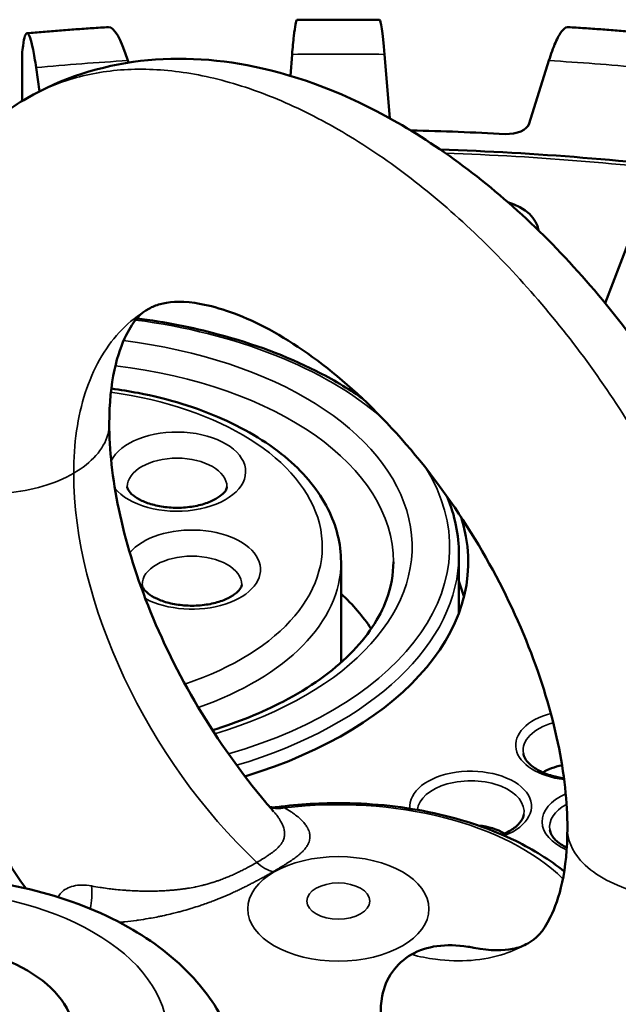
# Model space of a CAD drawing. Header units: millimetres. Extents: x 38 to 2514, y 38 to 1622.
# Tile 304 of 310: x 1679 to 1695, y 1401 to 1427. Entities that reach past the tile are written whole.
import ezdxf

# ---------------------------------------------------------------- set-up
doc = ezdxf.new("R2010")
doc.units = ezdxf.units.MM
doc.header["$LTSCALE"] = 7.692308
doc.layers.add('Visible (ISO)', color=7, linetype='Continuous', lineweight=50)
doc.layers.add('Visible Narrow (ISO)', color=7, linetype='Continuous', lineweight=35)

msp = doc.modelspace()

# ---------------------------------------------------------------- linework, layer by layer
at = {"layer": 'Visible (ISO)'}
for p, q in [((1686.5977, 1426.3783), (1686.5511, 1425.8058)), ((1689.2071, 1424.6744), (1689.0684, 1426.3783)), ((1679.3828, 1426.3318), (1679.3828, 1425.1284)), ((1682.2244, 1426.1573), (1682.2073, 1426.2121)), ((1693.4588, 1426.2121), (1692.9361, 1424.5332)), ((1679.7578, 1426.026), (1679.8505, 1425.3896)), ((1694.9627, 1419.7286), (1695.5779, 1421.3307)), ((1691.0549, 1413.019), (1691.0549, 1411.4532)), ((1687.9049, 1410.1273), (1687.9049, 1412.8149)), ((1686.1922, 1406.2608), (1686.1921, 1406.2608)), ((1680.3549, 1403.8703), (1680.3549, 1403.8703))]:
    msp.add_line(p, q, dxfattribs=at)
for centre, major_axis, ratio, start_param, end_param in [((1689.0685, 1422.2918), (-0.1362, 5.0061), 0.0383394, 5.6663268, 6.2817016), ((1682.2078, 1422.1257), (-0.5186, 4.9811), 0.1444891, 5.6592859, 6.2774831), ((1689.8064, 1424.6906), (-0.6, 0), 0.5773503, 0.0469617, 0.0592705), ((1692.3456, 1424.5945), (0.6, 0), 0.5773503, 4.6212855, 6.1053239), ((1689.8064, 1424.6906), (-0.6, 0), 0.5773503, 1.5059263, 1.5310001), ((1687.8331, 1396.0767), (-49, 0), 0.5773503, 4.6212855, 4.6725928), ((1691.5808, 1421.6248), (1.6, 0), 0.5773503, 0.0543165, 1.063465), ((1687.8331, 1396.0767), (-48, 0), 0.5773503, 5.2095771, 8.5688883), ((1680.0549, 1412.8149), (11.25, 0), 0.5773503, 5.2013325, 6.468914), ((1680.0549, 1410.937), (11.25, 0), 0.5773503, 0.1450724, 0.2112109), ((1680.0549, 1409.1407), (9.25, 0), 0.5773503, 0.3609648, 0.557371), ((1694.197, 1406.6912), (1.25, 0), 0.5773503, 1.8856334, 2.3796436), ((1691.3686, 1405.0582), (1.25, 0), 0.5773503, 0.761949, 1.4054565)]:
    msp.add_ellipse(centre, major_axis=major_axis, ratio=ratio, start_param=start_param, end_param=end_param, dxfattribs=at)
msp.add_ellipse((1676.5194, 1400.1592), major_axis=(-4.25, 0), ratio=0.5773503, dxfattribs=at)
for points, knots in [([(1686.5977, 1426.3783), (1686.6123, 1426.5568), (1686.6281, 1426.7268), (1686.6592, 1427.0013), (1686.6744, 1427.1057), (1686.7013, 1427.2423), (1686.7154, 1427.2872), (1686.7302, 1427.2973), (1686.7319, 1427.2978), (1686.7336, 1427.2978)], [-0.74133438, -0.74133438, -0.74133438, -0.74133438, -0.64848029, -0.64848029, -0.5556262, -0.5556262, -0.46290193, -0.46290193, -0.45087981, -0.45087981, -0.45087981, -0.45087981]), ([(1686.7336, 1427.2979), (1686.8802, 1427.2996), (1687.0268, 1427.3009), (1687.32, 1427.3029), (1687.4666, 1427.3036), (1687.7598, 1427.3043), (1687.9064, 1427.3043), (1688.1996, 1427.3036), (1688.3462, 1427.3029), (1688.6394, 1427.3009), (1688.786, 1427.2996), (1688.9326, 1427.2979)], [5.477934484, 5.477934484, 5.477934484, 5.477934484, 5.485875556, 5.485875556, 5.493816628, 5.493816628, 5.5017577, 5.5017577, 5.509698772, 5.509698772, 5.517639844, 5.517639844, 5.517639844, 5.517639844]), ([(1679.7578, 1426.026), (1679.7318, 1426.204), (1679.7035, 1426.3736), (1679.648, 1426.6472), (1679.6208, 1426.7511), (1679.5729, 1426.8869), (1679.5477, 1426.9313), (1679.5007, 1426.9485), (1679.4789, 1426.9212), (1679.4422, 1426.8162), (1679.4241, 1426.729), (1679.3998, 1426.5421), (1679.3919, 1426.4658), (1679.3849, 1426.3836)], [-0.74133438, -0.74133438, -0.74133438, -0.74133438, -0.64848029, -0.64848029, -0.5556262, -0.5556262, -0.46290193, -0.46290193, -0.37017765, -0.37017765, -0.27758415, -0.27758415, -0.22681307, -0.22681307, -0.22681307, -0.22681307]), ([(1679.5134, 1426.9414), (1679.6583, 1426.9541), (1679.8034, 1426.9665), (1680.0936, 1426.9906), (1680.2388, 1427.0023), (1680.5294, 1427.0251), (1680.6747, 1427.0361), (1680.9655, 1427.0576), (1681.111, 1427.0679), (1681.402, 1427.088), (1681.5476, 1427.0977), (1681.6933, 1427.1071)], [5.347060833, 5.347060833, 5.347060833, 5.347060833, 5.354993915, 5.354993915, 5.362926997, 5.362926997, 5.370860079, 5.370860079, 5.378793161, 5.378793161, 5.386726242, 5.386726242, 5.386726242, 5.386726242]), ([(1693.4588, 1426.2121), (1693.5136, 1426.388), (1693.5734, 1426.5552), (1693.6905, 1426.8241), (1693.7479, 1426.9257), (1693.849, 1427.0575), (1693.9021, 1427.0998), (1693.9589, 1427.1073), (1693.9659, 1427.1075), (1693.9729, 1427.107)], [-0.74133438, -0.74133438, -0.74133438, -0.74133438, -0.64848029, -0.64848029, -0.5556262, -0.5556262, -0.46290193, -0.46290193, -0.44958135, -0.44958135, -0.44958135, -0.44958135]), ([(1693.9729, 1427.1071), (1694.1185, 1427.0977), (1694.2641, 1427.088), (1694.5552, 1427.0679), (1694.7007, 1427.0576), (1694.9915, 1427.0361), (1695.1368, 1427.0251), (1695.4273, 1427.0023), (1695.5725, 1426.9906), (1695.8628, 1426.9665), (1696.0078, 1426.9541), (1696.1528, 1426.9414)], [5.608848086, 5.608848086, 5.608848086, 5.608848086, 5.616781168, 5.616781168, 5.62471425, 5.62471425, 5.632647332, 5.632647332, 5.640580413, 5.640580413, 5.648513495, 5.648513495, 5.648513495, 5.648513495]), ([(1679.5201, 1425.2096), (1680.4346, 1425.7376), (1681.4821, 1426.0756), (1683.6173, 1426.3288), (1684.724, 1426.2507), (1687.0647, 1425.7156), (1688.3264, 1425.1911), (1690.8954, 1423.6873), (1692.2212, 1422.6401), (1694.6693, 1420.1824), (1695.8191, 1418.7331), (1697.739, 1415.6956), (1698.5445, 1414.0758), (1699.7352, 1410.8602), (1700.1434, 1409.2256), (1700.4105, 1406.9923), (1700.4514, 1406.3322), (1700.4514, 1405.6869)], [0, 0, 0, 0, 0.4109033, 0.4109033, 0.8236988, 0.8236988, 1.3059685, 1.3059685, 1.8464579, 1.8464579, 2.395522, 2.395522, 2.9257875, 2.9257875, 3.4455761, 3.4455761, 3.6670763, 3.6670763, 3.6670763, 3.6670763]), ([(1675.2147, 1416.5136), (1675.2147, 1418.0703), (1675.4554, 1419.5664), (1676.4527, 1422.1775), (1677.2169, 1423.351), (1678.6063, 1424.6137), (1679.0507, 1424.9386), (1679.5201, 1425.2096)], [0, 0, 0, 0, 0.5343431, 0.5343431, 1.0459674, 1.0459674, 1.2568777, 1.2568777, 1.2568777, 1.2568777]), ([(1693.953, 1405.695), (1693.953, 1406.3779), (1693.8698, 1407.1619), (1693.5259, 1408.8038), (1693.2604, 1409.6817), (1692.5563, 1411.4648), (1692.1006, 1412.3903), (1691.0424, 1414.1706), (1690.4213, 1415.0428), (1689.0991, 1416.6061), (1688.3795, 1417.3132), (1686.9707, 1418.4536), (1686.2627, 1418.9037), (1685.0085, 1419.5046), (1684.4375, 1419.6727), (1683.5785, 1419.7921), (1683.2808, 1419.7609), (1682.9561, 1419.6732), (1682.8621, 1419.6336), (1682.7702, 1419.5805)], [0, 0, 0, 0, 0.2855157, 0.2855157, 0.5736929, 0.5736929, 0.8778386, 0.8778386, 1.1951556, 1.1951556, 1.5187094, 1.5187094, 1.8386606, 1.8386606, 2.1470222, 2.1470222, 2.4436461, 2.4436461, 2.6099375, 2.6099375, 2.6099375, 2.6099375]), ([(1682.7702, 1419.5805), (1682.5545, 1419.456), (1682.3744, 1419.2958), (1682.0482, 1418.6423), (1681.9346, 1418.329), (1681.7652, 1417.5378), (1681.7131, 1417.0489), (1681.7131, 1416.5055)], [0, 0, 0, 0, 0.390063, 0.390063, 0.6038216, 0.6038216, 0.83101618, 0.83101618, 0.83101618, 0.83101618]), ([(1682.4499, 1419.3217), (1683.1978, 1419.2244), (1683.9283, 1419.0814), (1685.5665, 1418.6446), (1686.4468, 1418.3157), (1687.676, 1417.6968), (1688.0895, 1417.4524), (1688.4678, 1417.1894)], [1.00699796, 1.00699796, 1.00699796, 1.00699796, 1.21797027, 1.21797027, 1.50252632, 1.50252632, 1.66317242, 1.66317242, 1.66317242, 1.66317242]), ([(1687.9049, 1412.8149), (1687.9049, 1413.3003), (1687.7828, 1413.784), (1687.3105, 1414.7146), (1686.9479, 1415.1579), (1686.0035, 1415.9738), (1685.4065, 1416.3397), (1684.0511, 1416.9403), (1683.2908, 1417.1733), (1682.2522, 1417.3746), (1682.0119, 1417.4137), (1681.769, 1417.446)], [3.9269908, 3.9269908, 3.9269908, 3.9269908, 4.2119818, 4.2119818, 4.5160891, 4.5160891, 4.8431662, 4.8431662, 5.1739258, 5.1739258, 5.2716084, 5.2716084, 5.2716084, 5.2716084]), ([(1679.4798, 1404.0925), (1678.8013, 1405.0707), (1678.1839, 1406.1077), (1676.8632, 1408.7205), (1676.2368, 1410.3619), (1675.4267, 1413.5099), (1675.2147, 1415.055), (1675.2147, 1416.5136)], [0.183742, 0.183742, 0.183742, 0.183742, 0.5405247, 0.5405247, 1.0640658, 1.0640658, 1.5647107, 1.5647107, 1.5647107, 1.5647107]), ([(1681.7131, 1416.5055), (1681.7131, 1415.8226), (1681.7964, 1415.0386), (1682.1402, 1413.3967), (1682.4057, 1412.5188), (1683.1099, 1410.7357), (1683.5656, 1409.8102), (1684.6238, 1408.0299), (1685.2449, 1407.1577), (1685.9672, 1406.3037), (1686.0353, 1406.2247), (1686.1037, 1406.1466)], [0, 0, 0, 0, 0.2855157, 0.2855157, 0.5736929, 0.5736929, 0.8778386, 0.8778386, 1.1951556, 1.1951556, 1.2279382, 1.2279382, 1.2279382, 1.2279382]), ([(1682.1945, 1414.8187), (1682.1945, 1414.7987), (1682.1979, 1414.7761), (1682.2419, 1414.698), (1682.2853, 1414.6441), (1682.4156, 1414.541), (1682.4926, 1414.4933), (1682.6794, 1414.4059), (1682.7901, 1414.3664), (1683.0366, 1414.3038), (1683.1733, 1414.2812), (1683.4573, 1414.2584), (1683.6047, 1414.2587), (1683.8913, 1414.2829), (1684.0305, 1414.3068), (1684.2823, 1414.373), (1684.3953, 1414.415), (1684.5823, 1414.5067), (1684.6575, 1414.5561), (1684.7681, 1414.6491), (1684.8039, 1414.6924), (1684.8495, 1414.7663), (1684.855, 1414.7914), (1684.8566, 1414.8137), (1684.8566, 1414.8162), (1684.8566, 1414.8187)], [0.7853982, 0.7853982, 0.7853982, 0.7853982, 1.0995574, 1.0995574, 1.4162709, 1.4162709, 1.6752665, 1.6752665, 1.9415034, 1.9415034, 2.2182757, 2.2182757, 2.5011428, 2.5011428, 2.78393, 2.78393, 3.0602717, 3.0602717, 3.3255249, 3.3255249, 3.5848832, 3.5848832, 3.8877411, 3.8877411, 3.9269908, 3.9269908, 3.9269908, 3.9269908]), ([(1684.4688, 1408.3175), (1685.1563, 1408.5275), (1685.7951, 1408.7863), (1687.0756, 1409.4551), (1687.6772, 1409.8869), (1688.6097, 1410.8175), (1688.937, 1411.3151), (1689.2445, 1412.147), (1689.3049, 1412.4811), (1689.3049, 1412.8149)], [2.8428653, 2.8428653, 2.8428653, 2.8428653, 3.0915379, 3.0915379, 3.4024539, 3.4024539, 3.7167775, 3.7167775, 3.9269908, 3.9269908, 3.9269908, 3.9269908]), ([(1682.5897, 1412.2015), (1682.5897, 1412.1815), (1682.5932, 1412.159), (1682.6372, 1412.0808), (1682.6805, 1412.0269), (1682.8109, 1411.9239), (1682.8878, 1411.8761), (1683.0747, 1411.7887), (1683.1853, 1411.7493), (1683.4319, 1411.6866), (1683.5686, 1411.6641), (1683.8525, 1411.6413), (1684, 1411.6416), (1684.2866, 1411.6658), (1684.4258, 1411.6896), (1684.6775, 1411.7559), (1684.7906, 1411.7979), (1684.9776, 1411.8896), (1685.0528, 1411.9389), (1685.1633, 1412.0319), (1685.1992, 1412.0753), (1685.2448, 1412.1492), (1685.2503, 1412.1743), (1685.2518, 1412.1965), (1685.2519, 1412.199), (1685.2519, 1412.2015)], [0.7853982, 0.7853982, 0.7853982, 0.7853982, 1.0995574, 1.0995574, 1.4162709, 1.4162709, 1.6752665, 1.6752665, 1.9415034, 1.9415034, 2.2182757, 2.2182757, 2.5011428, 2.5011428, 2.78393, 2.78393, 3.0602717, 3.0602717, 3.3255249, 3.3255249, 3.5848832, 3.5848832, 3.8877411, 3.8877411, 3.9269908, 3.9269908, 3.9269908, 3.9269908]), ([(1692.7765, 1407.6965), (1692.7906, 1407.6108), (1692.8384, 1407.5174), (1692.9971, 1407.359), (1693.0845, 1407.2952), (1693.2939, 1407.1838), (1693.4151, 1407.1361), (1693.6464, 1407.072), (1693.7515, 1407.0508), (1693.8598, 1407.0364)], [3.2360138, 3.2360138, 3.2360138, 3.2360138, 3.6660245, 3.6660245, 3.9681937, 3.9681937, 4.2650688, 4.2650688, 4.4868006, 4.4868006, 4.4868006, 4.4868006]), ([(1693.8674, 1404.5442), (1693.4836, 1404.8536), (1693.0478, 1405.1247), (1691.9112, 1405.6809), (1691.1729, 1405.9299), (1689.6181, 1406.2684), (1688.8025, 1406.3589), (1687.3829, 1406.376), (1686.7804, 1406.3398), (1686.1921, 1406.2608)], [6.1192497, 6.1192497, 6.1192497, 6.1192497, 6.3654992, 6.3654992, 6.7079424, 6.7079424, 7.0476755, 7.0476755, 7.2972986, 7.2972986, 7.2972986, 7.2972986]), ([(1686.0017, 1406.264), (1686.0163, 1406.2615), (1686.0316, 1406.2594), (1686.0934, 1406.2535), (1686.1433, 1406.2542), (1686.1921, 1406.2608)], [0.03506279, 0.03506279, 0.03506279, 0.03506279, 0.042982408, 0.042982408, 0.066368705, 0.066368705, 0.066368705, 0.066368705]), ([(1692.2024, 1405.5272), (1692.2716, 1405.554), (1692.336, 1405.584), (1692.4961, 1405.6723), (1692.5797, 1405.7354), (1692.7061, 1405.8654), (1692.7478, 1405.9317), (1692.7793, 1406.0177), (1692.7854, 1406.0408), (1692.7891, 1406.0635)], [5.30386464, 5.30386464, 5.30386464, 5.30386464, 5.47485288, 5.47485288, 5.77155468, 5.77155468, 6.07467313, 6.07467313, 6.18876417, 6.18876417, 6.18876417, 6.18876417]), ([(1692.896, 1402.62), (1693.1117, 1402.7445), (1693.2918, 1402.9047), (1693.6179, 1403.5582), (1693.7316, 1403.8715), (1693.9009, 1404.6627), (1693.953, 1405.1516), (1693.953, 1405.695)], [0, 0, 0, 0, 0.390063, 0.390063, 0.6038216, 0.6038216, 0.83101618, 0.83101618, 0.83101618, 0.83101618]), ([(1693.4836, 1405.6553), (1693.4977, 1405.5695), (1693.5455, 1405.4762), (1693.7042, 1405.3177), (1693.7916, 1405.2539), (1693.9101, 1405.1909), (1693.9233, 1405.1841), (1693.9367, 1405.1775)], [3.23601379, 3.23601379, 3.23601379, 3.23601379, 3.66602446, 3.66602446, 3.96819373, 3.96819373, 4.00513357, 4.00513357, 4.00513357, 4.00513357]), ([(1685.2694, 1398.5262), (1685.2694, 1399.0925), (1685.1526, 1399.6563), (1684.7121, 1400.7385), (1684.3735, 1401.2469), (1683.4721, 1402.2352), (1682.8756, 1402.6857), (1681.4654, 1403.4805), (1680.6304, 1403.8016), (1678.8619, 1404.2537), (1677.928, 1404.3832), (1676.0561, 1404.4471), (1675.1188, 1404.3838), (1673.3064, 1404.0664), (1672.4319, 1403.8119), (1670.8169, 1403.1027), (1670.0756, 1402.6467), (1668.8777, 1401.5455), (1668.3992, 1400.913), (1667.8874, 1399.6619), (1667.7694, 1399.0953), (1667.7694, 1398.5262)], [2.3561945, 2.3561945, 2.3561945, 2.3561945, 2.5869907, 2.5869907, 2.8408729, 2.8408729, 3.1536177, 3.1536177, 3.5101486, 3.5101486, 3.8678587, 3.8678587, 4.221455, 4.221455, 4.5772438, 4.5772438, 4.9369814, 4.9369814, 5.265838, 5.265838, 5.4977871, 5.4977871, 5.4977871, 5.4977871]), ([(1691.454, 1402.5026), (1691.4014, 1402.5129), (1691.3482, 1402.5222), (1691.0069, 1402.5747), (1690.731, 1402.5842), (1690.2188, 1402.5136), (1689.9883, 1402.4383), (1689.7861, 1402.3216)], [-0.19304656, -0.19304656, -0.19304656, -0.19304656, -0.17615168, -0.17615168, -0.08576922, -0.08576922, -0.000001, -0.000001, -0.000001, -0.000001]), ([(1691.454, 1402.5026), (1691.9103, 1402.4135), (1692.2512, 1402.4253), (1692.6555, 1402.5039), (1692.7774, 1402.5515), (1692.896, 1402.62)], [0, 0, 0, 0, 0.29610168, 0.29610168, 0.51053545, 0.51053545, 0.51053545, 0.51053545]), ([(1689.7861, 1402.3216), (1689.5838, 1402.2048), (1689.4113, 1402.0474), (1689.1391, 1401.6648), (1689.0485, 1401.4435), (1688.9371, 1400.8567), (1688.979, 1400.5217), (1689.1111, 1399.9461), (1689.2298, 1399.6384), (1689.5377, 1399.0433), (1689.7313, 1398.7526), (1689.9598, 1398.4749)], [-0.47413173, -0.47413173, -0.47413173, -0.47413173, -0.40871401, -0.40871401, -0.33977332, -0.33977332, -0.23754481, -0.23754481, -0.12095897, -0.12095897, -0.000001, -0.000001, -0.000001, -0.000001])]:
    msp.add_open_spline(points, degree=3, knots=knots, dxfattribs=at)
for points in [[(1679.3849, 1426.3836), (1679.3835, 1426.3665), (1679.3828, 1426.3492), (1679.3828, 1426.3318)], [(1698.1385, 1423.2185), (1695.6455, 1423.5429), (1693.1071, 1423.7492), (1690.5567, 1423.8349)], [(1690.7426, 1414.5544), (1690.9489, 1414.055), (1691.0549, 1413.5372), (1691.0549, 1413.019)]]:
    msp.add_open_spline(points, degree=3, dxfattribs=at)
at = {"layer": 'Visible Narrow (ISO)'}
msp.add_line((1679.3849, 1426.3836), (1679.3849, 1425.1297), dxfattribs=at)
for centre, major_axis, ratio, start_param, end_param in [((1687.8331, 1396.0767), (52.4984, 0), 0.5773503, 1.5472633, 1.5943294), ((1687.8331, 1396.0767), (52.4984, 0), 0.5773503, 1.678163, 1.7252291), ((1687.8331, 1396.0767), (52.4984, 0), 0.5773503, 1.4163636, 1.4634297), ((1687.8331, 1396.8932), (-46.5847, 0), 0.5773503, 4.4894174, 4.6508811), ((1687.8331, 1396.8932), (-46.5847, 0), 0.5773503, 4.9439536, 8.5955747), ((1680.0549, 1413.2231), (10.75, 0), 0.5773503, 0.5890338, 1.3495818), ((1680.0549, 1413.2231), (9.75, 0), 0.5773503, 5.1893291, 7.6431014), ((1680.0549, 1412.8149), (9.25, 0), 0.5773503, 0, 1.3726051), ((1680.0549, 1413.2231), (7.35, 0), 0.5773503, 5.2368319, 7.6201562), ((1683.5256, 1415.2269), (-1.8311, 0), 0.5773503, 0.4316568, 6.0043982), ((1683.5256, 1414.8187), (-1.3311, 0), 0.5773503, 3.1415927, 6.2831853), ((1687.831, 1411.0991), (5.124, -8.4426), 0.5768175, 3.9015575, 5.159473), ((1680.0549, 1413.2231), (10.75, 0), 0.5773503, 5.1796934, 6.626567), ((1683.9208, 1412.6098), (1.8311, 0), 0.5773503, 3.9659876, 8.9868301), ((1683.9208, 1412.2015), (-1.3311, 0), 0.5773503, 3.1415927, 6.2831853), ((1680.0549, 1413.019), (11, 0), 0.5773503, 5.1903717, 6.2831853), ((1680.0549, 1412.8149), (7.85, 0), 0.5773503, 5.2523047, 6.2831853), ((1694.197, 1407.9159), (-1.6251, 0), 0.5773503, 5.1489227, 7.6481334), ((1694.197, 1407.7742), (-1.4269, 0), 0.5773503, 5.163425, 6.3776064), ((1691.3686, 1406.2829), (-1.6251, 0), 0.5773503, 2.1547975, 6.3494021), ((1691.3686, 1406.1412), (-1.4269, 0), 0.5773503, 3.0471715, 6.2264233), ((1687.8331, 1402.3049), (6.9662, 0), 0.5773503, 0.5330495, 1.7788135), ((1694.9041, 1405.8747), (-1.6251, 0), 0.5773503, 5.3725797, 7.2134878), ((1686.3291, 1407.1934), (-0.465, -0.8853), 0.8616956, 0.1879299, 0.6205815), ((1694.9041, 1405.733), (-1.4269, 0), 0.5773503, 5.463451, 6.3776064), ((1685.8679, 1405.4397), (-0.5, 0.866), 0.5773192, 2.050415, 2.677958), ((1680.7076, 1403.9478), (0.0124, 0.9999), 0.5427368, 4.3076597, 4.9274821)]:
    msp.add_ellipse(centre, major_axis=major_axis, ratio=ratio, start_param=start_param, end_param=end_param, dxfattribs=at)
for centre, major_axis in [((1687.8331, 1403.5423), (-2.4198, 0)), ((1676.5194, 1400.1592), (-6.75, 0)), ((1687.8331, 1403.7518), (0.8386, 0))]:
    msp.add_ellipse(centre, major_axis=major_axis, ratio=0.5773503, dxfattribs=at)
for points, knots in [([(1679.5201, 1425.2096), (1679.8523, 1425.4015), (1680.6383, 1425.7511), (1681.9944, 1426.0155), (1683.5687, 1425.9654), (1685.2366, 1425.5852), (1686.9612, 1424.8839), (1688.7049, 1423.8772), (1690.4296, 1422.587), (1692.0974, 1421.0413), (1693.6717, 1419.2736), (1695.1176, 1417.3221), (1696.4025, 1415.2297), (1697.4973, 1413.0426), (1698.3767, 1410.8095), (1699.0202, 1408.5809), (1699.4125, 1406.4074), (1699.5003, 1405.0283), (1699.5003, 1404.3642)], [0.24696021, 0.24696021, 0.24696021, 0.24696021, 0.28571429, 0.33333333, 0.38095238, 0.42857143, 0.47619048, 0.52380952, 0.57142857, 0.61904762, 0.66666667, 0.71428571, 0.76190476, 0.80952381, 0.85714286, 0.9047619, 0.95238095, 1, 1, 1, 1]), ([(1680.762, 1415.1827), (1680.762, 1415.5772), (1680.8142, 1416.3359), (1681.0474, 1417.3592), (1681.431, 1418.2452), (1681.9571, 1418.9741), (1682.4366, 1419.3785), (1682.7243, 1419.5541), (1682.7702, 1419.5805)], [0, 0, 0, 0, 0.04761905, 0.0952381, 0.14285714, 0.19047619, 0.23809524, 0.2469599, 0.2469599, 0.2469599, 0.2469599]), ([(1675.2147, 1416.5136), (1675.2147, 1416.2176), (1675.496, 1415.5277), (1676.8881, 1414.724), (1679.0069, 1414.5303), (1680.2811, 1414.9051), (1680.762, 1415.1827)], [0.2493415, 0.2493415, 0.2493415, 0.2493415, 0.4, 0.6, 0.8, 1, 1, 1, 1]), ([(1680.762, 1415.1827), (1681.2429, 1415.4604), (1681.6476, 1415.919), (1681.7131, 1416.4086), (1681.7131, 1416.5055)], [0, 0, 0, 0, 0.2, 0.2493415, 0.2493415, 0.2493415, 0.2493415]), ([(1685.6551, 1404.784), (1685.7083, 1404.8147), (1685.7597, 1404.8452), (1685.8228, 1404.884), (1685.8363, 1404.8924), (1685.8848, 1404.9228), (1685.9188, 1404.9447), (1685.9764, 1404.9831), (1686.0006, 1404.9997), (1686.0467, 1405.0325), (1686.0686, 1405.0487), (1686.1108, 1405.0811), (1686.1309, 1405.0973), (1686.156, 1405.1186), (1686.1622, 1405.1238), (1686.1879, 1405.1465), (1686.2061, 1405.1635), (1686.24, 1405.1976), (1686.2555, 1405.2145), (1686.2701, 1405.2316), (1686.2709, 1405.2325), (1686.2828, 1405.2467), (1686.2929, 1405.2595), (1686.3114, 1405.2851), (1686.3199, 1405.2978), (1686.3306, 1405.3153), (1686.3334, 1405.3202), (1686.3446, 1405.3397), (1686.352, 1405.3543), (1686.3651, 1405.3836), (1686.3707, 1405.3983), (1686.3812, 1405.4306), (1686.3857, 1405.4482), (1686.3917, 1405.4795), (1686.3936, 1405.4931), (1686.3974, 1405.5332), (1686.3974, 1405.5599), (1686.3949, 1405.5896), (1686.3944, 1405.5951), (1686.3938, 1405.6006), (1686.3923, 1405.6137), (1686.3908, 1405.6241), (1686.3852, 1405.6554), (1686.3803, 1405.6762), (1686.3741, 1405.6977), (1686.3738, 1405.6988), (1686.3683, 1405.7178), (1686.3623, 1405.7354), (1686.3507, 1405.7663), (1686.3453, 1405.7796), (1686.3327, 1405.8083), (1686.3255, 1405.8237), (1686.3097, 1405.8551), (1686.3011, 1405.8712), (1686.2792, 1405.9098), (1686.2651, 1405.9328), (1686.2414, 1405.969), (1686.2329, 1405.9816), (1686.2008, 1406.0274), (1686.1747, 1406.0619), (1686.1416, 1406.1021), (1686.1378, 1406.1067), (1686.1241, 1406.123), (1686.1141, 1406.1347), (1686.1037, 1406.1466)], [0.00000073, 0.00000073, 0.00000073, 0.00000073, 0.04608593, 0.04608593, 0.05882353, 0.05882353, 0.0922134, 0.0922134, 0.11764706, 0.11764706, 0.14262991, 0.14262991, 0.16801836, 0.16801836, 0.17647059, 0.17647059, 0.20436761, 0.20436761, 0.23369477, 0.23369477, 0.23529412, 0.23529412, 0.25934471, 0.25934471, 0.28435883, 0.28435883, 0.29411765, 0.29411765, 0.32352941, 0.32352941, 0.35294118, 0.35294118, 0.38648278, 0.38648278, 0.41176471, 0.41176471, 0.46056288, 0.46056288, 0.46559653, 0.47058824, 0.47058824, 0.48938846, 0.48938846, 0.52737137, 0.52737137, 0.52941176, 0.52941176, 0.56269065, 0.56269065, 0.58823529, 0.58823529, 0.61764706, 0.61764706, 0.64705882, 0.64705882, 0.68587612, 0.68587612, 0.70588235, 0.70588235, 0.75792292, 0.75792292, 0.76470588, 0.76470588, 0.7815747, 0.7815747, 0.7815747, 0.7815747]), ([(1686.0916, 1404.536), (1686.1216, 1404.5533), (1686.1506, 1404.5702), (1686.2077, 1404.6038), (1686.2358, 1404.6205), (1686.2815, 1404.648), (1686.2994, 1404.6588), (1686.3424, 1404.6851), (1686.3673, 1404.7005), (1686.4154, 1404.7306), (1686.4386, 1404.7453), (1686.4818, 1404.773), (1686.5018, 1404.786), (1686.5421, 1404.8126), (1686.5622, 1404.8261), (1686.6022, 1404.8536), (1686.622, 1404.8675), (1686.6602, 1404.8948), (1686.6786, 1404.9083), (1686.715, 1404.9357), (1686.7329, 1404.9496), (1686.7684, 1404.978), (1686.7858, 1404.9925), (1686.8117, 1405.0148), (1686.821, 1405.0229), (1686.8425, 1405.0422), (1686.8543, 1405.0532), (1686.8767, 1405.075), (1686.8874, 1405.0857), (1686.9062, 1405.1055), (1686.9145, 1405.1145), (1686.9337, 1405.1362), (1686.9442, 1405.1487), (1686.9642, 1405.1739), (1686.9736, 1405.1866), (1686.9849, 1405.2029), (1686.9873, 1405.2064), (1686.9999, 1405.2254), (1687.0094, 1405.241), (1687.0255, 1405.2706), (1687.0323, 1405.2844), (1687.0483, 1405.3211), (1687.0562, 1405.3438), (1687.0639, 1405.3732), (1687.0655, 1405.3801), (1687.0716, 1405.4097), (1687.0742, 1405.4323), (1687.0753, 1405.4606), (1687.0754, 1405.4669), (1687.0752, 1405.4886), (1687.0742, 1405.5037), (1687.071, 1405.5306), (1687.0691, 1405.5425), (1687.0626, 1405.5747), (1687.0572, 1405.595), (1687.0477, 1405.6225), (1687.0453, 1405.629), (1687.0352, 1405.655), (1687.0261, 1405.6752), (1687.0103, 1405.7057), (1687.0049, 1405.7154), (1686.9828, 1405.7533), (1686.9633, 1405.7823), (1686.9376, 1405.8154), (1686.935, 1405.8188), (1686.9058, 1405.8555), (1686.8749, 1405.8897), (1686.8063, 1405.9568), (1686.7691, 1405.9897), (1686.725, 1406.025), (1686.7223, 1406.0272), (1686.6845, 1406.057), (1686.6467, 1406.0847), (1686.5946, 1406.12), (1686.583, 1406.1277), (1686.5171, 1406.1705), (1686.4584, 1406.2055), (1686.3944, 1406.2401)], [0, 0, 0, 0, 0.0218933, 0.0218933, 0.0441293, 0.0441293, 0.0588235, 0.0588235, 0.0796239, 0.0796239, 0.0996553, 0.0996553, 0.1176471, 0.1176471, 0.1366584, 0.1366584, 0.1565645, 0.1565645, 0.1764706, 0.1764706, 0.1978731, 0.1978731, 0.2213039, 0.2213039, 0.2352941, 0.2352941, 0.2552831, 0.2552831, 0.275986, 0.275986, 0.2941176, 0.2941176, 0.3196365, 0.3196365, 0.3458233, 0.3458233, 0.3529412, 0.3529412, 0.3842544, 0.3842544, 0.4117647, 0.4117647, 0.4568408, 0.4568408, 0.4705882, 0.4705882, 0.5162629, 0.5162629, 0.5294118, 0.5294118, 0.562061, 0.562061, 0.5882353, 0.5882353, 0.6334119, 0.6334119, 0.6470588, 0.6470588, 0.6874577, 0.6874577, 0.7058824, 0.7058824, 0.7587259, 0.7587259, 0.7647059, 0.7647059, 0.8235294, 0.8235294, 0.878694, 0.878694, 0.8823529, 0.8823529, 0.92837, 0.92837, 0.9411765, 0.9411765, 1, 1, 1, 1]), ([(1686.3944, 1406.2401), (1686.3722, 1406.2468), (1686.3508, 1406.2521), (1686.3266, 1406.2567), (1686.3233, 1406.2573), (1686.3039, 1406.2605), (1686.2881, 1406.2624), (1686.2548, 1406.2645), (1686.2373, 1406.2646), (1686.2107, 1406.2629), (1686.2014, 1406.262), (1686.1922, 1406.2608)], [0.00005027, 0.00005027, 0.00005027, 0.00005027, 0.07376843, 0.07376843, 0.0855488, 0.0855488, 0.14285714, 0.14285714, 0.20955725, 0.20955725, 0.24588851, 0.24588851, 0.24588851, 0.24588851]), ([(1699.5003, 1404.3642), (1699.0195, 1404.0865), (1697.7452, 1403.7117), (1695.6265, 1403.9054), (1694.2343, 1404.7092), (1693.953, 1405.399), (1693.953, 1405.695)], [0, 0, 0, 0, 0.2, 0.4, 0.6, 0.7506585, 0.7506585, 0.7506585, 0.7506585]), ([(1681.2405, 1404.1546), (1681.3157, 1404.1407), (1681.3916, 1404.1277), (1681.4923, 1404.1121), (1681.5162, 1404.1085), (1681.5477, 1404.1039), (1681.5551, 1404.1028), (1681.6269, 1404.0925), (1681.6919, 1404.0839), (1681.8028, 1404.0707), (1681.8484, 1404.0656), (1681.97, 1404.0531), (1682.046, 1404.0463), (1682.1563, 1404.0379), (1682.1912, 1404.0354), (1682.2925, 1404.029), (1682.3585, 1404.0255), (1682.4653, 1404.0212), (1682.5067, 1404.0198), (1682.6159, 1404.017), (1682.6826, 1404.0161), (1682.7807, 1404.0159), (1682.8137, 1404.0161), (1682.9166, 1404.0172), (1682.9839, 1404.0189), (1683.0691, 1404.022), (1683.0902, 1404.0229), (1683.1519, 1404.0257), (1683.1914, 1404.0278), (1683.2687, 1404.0326), (1683.3064, 1404.0353), (1683.3855, 1404.0415), (1683.4267, 1404.0452), (1683.5017, 1404.0525), (1683.5354, 1404.0561), (1683.6083, 1404.0645), (1683.6477, 1404.0694), (1683.72, 1404.0791), (1683.7528, 1404.0839), (1683.7914, 1404.0898), (1683.7971, 1404.0907), (1683.8693, 1404.1021), (1683.9358, 1404.114), (1684.0139, 1404.1296), (1684.0259, 1404.1321), (1684.0835, 1404.1441), (1684.1288, 1404.1543), (1684.2051, 1404.1725), (1684.2364, 1404.1803), (1684.3072, 1404.1988), (1684.3464, 1404.2096), (1684.4183, 1404.2304), (1684.4511, 1404.2404), (1684.5143, 1404.2602), (1684.5447, 1404.2701), (1684.6051, 1404.2904), (1684.6352, 1404.3009), (1684.6783, 1404.3165), (1684.6907, 1404.3211), (1684.7466, 1404.3419), (1684.7916, 1404.3593), (1684.8733, 1404.3924), (1684.9095, 1404.4075), (1684.9831, 1404.4393), (1685.0204, 1404.4559), (1685.0941, 1404.4898), (1685.1305, 1404.507), (1685.1773, 1404.5296), (1685.1879, 1404.5348), (1685.2401, 1404.5603), (1685.281, 1404.581), (1685.3611, 1404.6223), (1685.4003, 1404.6429), (1685.4888, 1404.6904), (1685.5373, 1404.7171), (1685.6082, 1404.7571), (1685.6319, 1404.7706), (1685.6551, 1404.784)], [0.00000001, 0.00000001, 0.00000001, 0.00000001, 0.04184849, 0.04184849, 0.05480897, 0.05480897, 0.05882353, 0.05882353, 0.09348325, 0.09348325, 0.11764706, 0.11764706, 0.15785077, 0.15785077, 0.17647059, 0.17647059, 0.21224284, 0.21224284, 0.23529412, 0.23529412, 0.27395904, 0.27395904, 0.29411765, 0.29411765, 0.33814022, 0.33814022, 0.35294118, 0.35294118, 0.38235294, 0.38235294, 0.41176471, 0.41176471, 0.44430912, 0.44430912, 0.47058824, 0.47058824, 0.50050324, 0.50050324, 0.52511353, 0.52511353, 0.52941176, 0.52941176, 0.57916764, 0.57916764, 0.58823529, 0.58823529, 0.62262856, 0.62262856, 0.64705882, 0.64705882, 0.67875679, 0.67875679, 0.70588235, 0.70588235, 0.73092055, 0.73092055, 0.75504968, 0.75504968, 0.76470588, 0.76470588, 0.79789769, 0.79789769, 0.82352941, 0.82352941, 0.84947509, 0.84947509, 0.87481542, 0.87481542, 0.88235294, 0.88235294, 0.91176471, 0.91176471, 0.94117647, 0.94117647, 0.98000599, 0.98000599, 1, 1, 1, 1]), ([(1681.9887, 1403.1811), (1682.003, 1403.1824), (1682.0172, 1403.1838), (1682.0649, 1403.1886), (1682.0983, 1403.1922), (1682.2357, 1403.2073), (1682.3386, 1403.2203), (1682.4575, 1403.237), (1682.4761, 1403.2396), (1682.5819, 1403.2551), (1682.6668, 1403.2687), (1682.7767, 1403.2876), (1682.8047, 1403.2925), (1682.9003, 1403.3097), (1682.9658, 1403.3223), (1683.064, 1403.342), (1683.0987, 1403.3492), (1683.2058, 1403.3719), (1683.2749, 1403.3874), (1683.3611, 1403.4078), (1683.3795, 1403.4122), (1683.4455, 1403.4282), (1683.4931, 1403.44), (1683.579, 1403.4623), (1683.6172, 1403.4724), (1683.7248, 1403.5018), (1683.7954, 1403.522), (1683.8859, 1403.549), (1683.9053, 1403.5549), (1683.9942, 1403.5822), (1684.0638, 1403.6045), (1684.1544, 1403.6348), (1684.1756, 1403.642), (1684.2458, 1403.6661), (1684.2948, 1403.6835), (1684.3837, 1403.7157), (1684.4237, 1403.7306), (1684.5063, 1403.762), (1684.5487, 1403.7785), (1684.6307, 1403.811), (1684.6702, 1403.8271), (1684.712, 1403.8444), (1684.7141, 1403.8453), (1684.7459, 1403.8585), (1684.7757, 1403.871), (1684.8347, 1403.8962), (1684.864, 1403.9089), (1684.92, 1403.9336), (1684.9465, 1403.9454), (1685.014, 1403.9758), (1685.0556, 1403.995), (1685.1361, 1404.0326), (1685.1748, 1404.0509), (1685.2291, 1404.0771), (1685.2444, 1404.0845), (1685.2927, 1404.1081), (1685.3259, 1404.1245), (1685.3924, 1404.1578), (1685.4257, 1404.1746), (1685.4919, 1404.2085), (1685.5249, 1404.2255), (1685.5891, 1404.2591), (1685.6203, 1404.2755), (1685.6836, 1404.3093), (1685.7156, 1404.3265), (1685.7785, 1404.3605), (1685.8094, 1404.3774), (1685.8722, 1404.4119), (1685.9041, 1404.4296), (1685.9662, 1404.4644), (1685.9964, 1404.4815), (1686.0482, 1404.511), (1686.0699, 1404.5235), (1686.0916, 1404.536)], [0.15391621, 0.15391621, 0.15391621, 0.15391621, 0.16063027, 0.16063027, 0.17647059, 0.17647059, 0.22601281, 0.22601281, 0.23529412, 0.23529412, 0.27895243, 0.27895243, 0.29411765, 0.29411765, 0.33167186, 0.33167186, 0.35294118, 0.35294118, 0.39921095, 0.39921095, 0.41176471, 0.41176471, 0.44459958, 0.44459958, 0.47058824, 0.47058824, 0.51680259, 0.51680259, 0.52941176, 0.52941176, 0.57447762, 0.57447762, 0.58823529, 0.58823529, 0.62026113, 0.62026113, 0.64705882, 0.64705882, 0.67647059, 0.67647059, 0.70438059, 0.70438059, 0.70588235, 0.70588235, 0.72681729, 0.72681729, 0.74703693, 0.74703693, 0.76470588, 0.76470588, 0.79097854, 0.79097854, 0.81441651, 0.81441651, 0.82352941, 0.82352941, 0.84313931, 0.84313931, 0.86274613, 0.86274613, 0.88235294, 0.88235294, 0.90124778, 0.90124778, 0.92121213, 0.92121213, 0.94117647, 0.94117647, 0.96289366, 0.96289366, 0.98431175, 0.98431175, 0.99999889, 0.99999889, 0.99999889, 0.99999889]), ([(1680.3477, 1403.8566), (1680.369, 1403.8985), (1680.4292, 1403.9848), (1680.5624, 1404.0887), (1680.7486, 1404.1602), (1680.972, 1404.1873), (1681.1472, 1404.1719), (1681.2405, 1404.1546)], [0.3148422, 0.3148422, 0.3148422, 0.3148422, 0.42857143, 0.57142857, 0.71428571, 0.85714286, 1, 1, 1, 1]), ([(1692.896, 1402.62), (1692.6957, 1402.5043), (1692.221, 1402.293), (1691.3986, 1402.1325), (1690.5551, 1402.1592), (1690.0042, 1402.2662), (1689.7861, 1402.3216)], [0.60023053, 0.60023053, 0.60023053, 0.60023053, 0.6944222, 0.81015924, 0.92589627, 1, 1, 1, 1])]:
    msp.add_open_spline(points, degree=3, knots=knots, dxfattribs=at)

doc.saveas('drawing.dxf')
